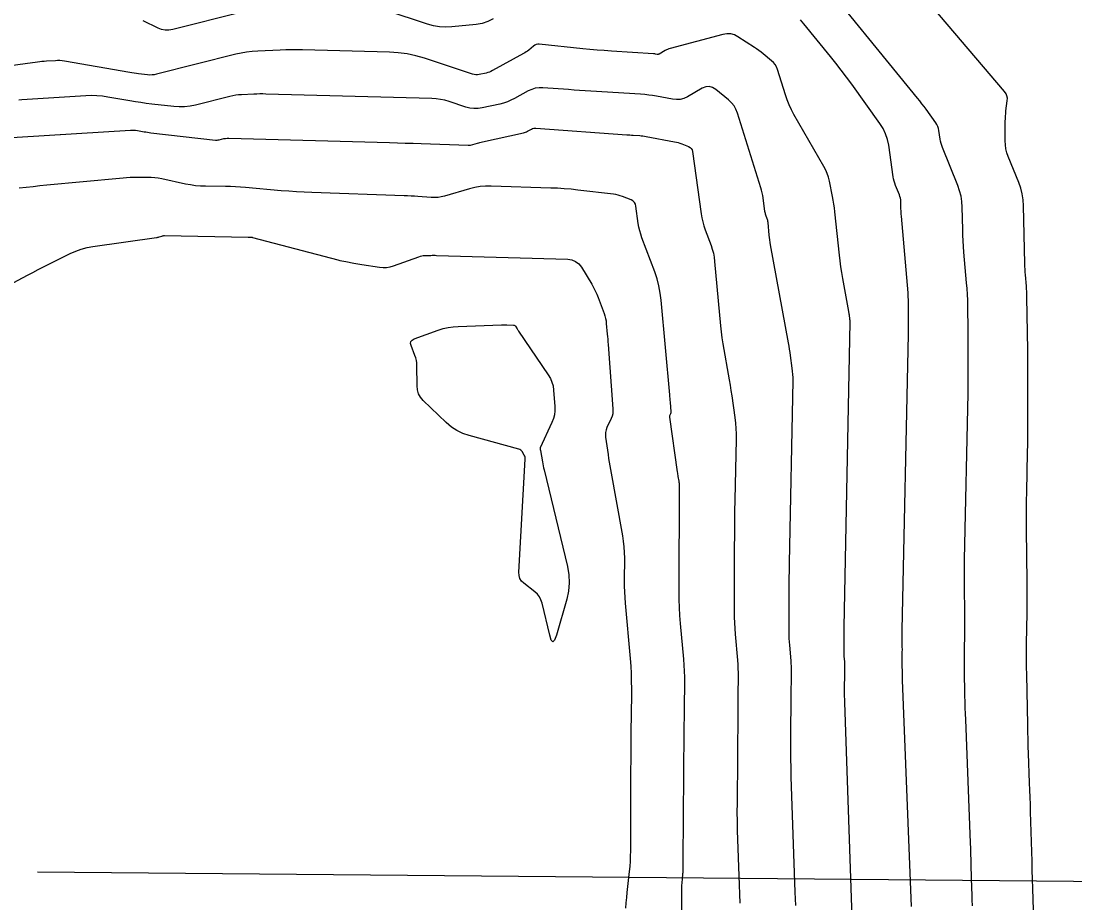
# Model space of a CAD drawing. Extents: x 1768942 to 1774819, y 723037 to 732099.
# Drawn here: x 1770467.2 to 1770523.2, y 731362.6 to 731409.5 of the extents above; entities that cross this region are included whole.
import ezdxf

# ---------------------------------------------------------------- set-up
doc = ezdxf.new("R2010")
doc.units = 0
doc.layers.add('R_Contours', color=7, linetype='Continuous')
doc.layers.add('R_Horz Alg', color=7, linetype='Continuous')

msp = doc.modelspace()

# ---------------------------------------------------------------- linework, layer by layer
at = {"layer": 'R_Contours'}
for points in [[(1770517.767, 731362.442), (1770517.758, 731362.747), (1770517.749, 731363.051), (1770517.74, 731363.355), (1770517.705, 731364.572), (1770517.696, 731364.877), (1770517.686, 731365.181), (1770517.675, 731365.485), (1770517.664, 731365.789), (1770517.409, 731372.336), (1770517.397, 731372.65), (1770517.387, 731372.965), (1770517.379, 731373.28), (1770517.372, 731373.595), (1770517.345, 731374.996), (1770517.342, 731375.24), (1770517.34, 731375.483), (1770517.34, 731375.727), (1770517.342, 731375.971), (1770517.355, 731376.945), (1770517.358, 731377.189), (1770517.359, 731377.433), (1770517.359, 731377.676), (1770517.357, 731377.92), (1770517.342, 731379.483), (1770517.34, 731379.825), (1770517.34, 731380.167), (1770517.344, 731380.509), (1770517.35, 731380.85), (1770517.537, 731389.685), (1770517.542, 731389.964), (1770517.546, 731390.243), (1770517.548, 731390.523), (1770517.548, 731390.802), (1770517.547, 731391.92), (1770517.546, 731392.199), (1770517.544, 731392.478), (1770517.542, 731392.758), (1770517.539, 731393.037), (1770517.522, 731394.333), (1770517.515, 731394.641), (1770517.503, 731394.95), (1770517.484, 731395.258), (1770517.461, 731395.566), (1770517.319, 731397.201), (1770517.295, 731397.499), (1770517.276, 731397.798), (1770517.263, 731398.097), (1770517.253, 731398.396), (1770517.227, 731399.594), (1770517.207, 731399.89), (1770517.16, 731400.181), (1770517.088, 731400.467), (1770516.989, 731400.747), (1770516.172, 731402.765), (1770516.132, 731402.872), (1770516.099, 731402.982), (1770516.073, 731403.093), (1770516.053, 731403.206), (1770515.987, 731403.662), (1770515.964, 731403.773), (1770515.929, 731403.879), (1770515.88, 731403.98), (1770515.82, 731404.076), (1770515.304, 731404.795), (1770515.195, 731404.946), (1770515.083, 731405.094), (1770514.969, 731405.241), (1770514.853, 731405.386), (1770509.123, 731412.416)], [(1770521.051, 731361.06), (1770520.981, 731363.364), (1770520.966, 731363.848), (1770520.952, 731364.333), (1770520.938, 731364.817), (1770520.924, 731365.301), (1770520.863, 731367.432), (1770520.851, 731367.819), (1770520.839, 731368.206), (1770520.825, 731368.593), (1770520.81, 731368.98), (1770520.75, 731370.528), (1770520.736, 731370.914), (1770520.724, 731371.301), (1770520.714, 731371.688), (1770520.705, 731372.076), (1770520.654, 731374.727), (1770520.648, 731375.138), (1770520.645, 731375.549), (1770520.645, 731375.96), (1770520.649, 731376.371), (1770520.671, 731378.015), (1770520.675, 731378.426), (1770520.677, 731378.837), (1770520.677, 731379.248), (1770520.674, 731379.659), (1770520.647, 731382.449), (1770520.644, 731382.949), (1770520.645, 731383.449), (1770520.649, 731383.949), (1770520.658, 731384.449), (1770520.702, 731386.539), (1770520.711, 731386.993), (1770520.717, 731387.447), (1770520.72, 731387.901), (1770520.72, 731388.355), (1770520.718, 731390.171), (1770520.717, 731390.625), (1770520.714, 731391.079), (1770520.71, 731391.533), (1770520.705, 731391.987), (1770520.668, 731394.799), (1770520.665, 731394.948), (1770520.659, 731395.097), (1770520.65, 731395.247), (1770520.639, 731395.395), (1770520.587, 731395.991), (1770520.575, 731396.14), (1770520.566, 731396.289), (1770520.559, 731396.438), (1770520.554, 731396.587), (1770520.486, 731399.669), (1770520.464, 731399.986), (1770520.415, 731400.297), (1770520.337, 731400.603), (1770520.231, 731400.903), (1770519.674, 731402.279), (1770519.602, 731402.483), (1770519.552, 731402.692), (1770519.521, 731402.904), (1770519.512, 731403.121), (1770519.515, 731404.157), (1770519.518, 731404.294), (1770519.525, 731404.432), (1770519.536, 731404.569), (1770519.552, 731404.705), (1770519.622, 731405.252), (1770519.626, 731405.384), (1770519.604, 731405.509), (1770519.555, 731405.626), (1770519.479, 731405.735), (1770514.904, 731411.128)], [(1770478.912, 731409.959), (1770475.246, 731409.037), (1770475.046, 731409.004), (1770474.85, 731409.006), (1770474.657, 731409.043), (1770474.469, 731409.116), (1770473.68, 731409.497)], [(1770492.287, 731409.601), (1770492.005, 731409.459), (1770491.705, 731409.361), (1770491.387, 731409.307), (1770490.078, 731409.179), (1770489.752, 731409.164), (1770489.43, 731409.183), (1770489.112, 731409.235), (1770488.798, 731409.322), (1770486.598, 731410.05)], [(1770514.525, 731362.404), (1770514.056, 731374.432), (1770514.053, 731374.53), (1770514.05, 731374.629), (1770514.047, 731374.727), (1770514.045, 731374.826), (1770514.037, 731375.265), (1770514.035, 731375.341), (1770514.035, 731375.418), (1770514.035, 731375.494), (1770514.036, 731375.57), (1770514.04, 731375.875), (1770514.04, 731375.952), (1770514.041, 731376.028), (1770514.041, 731376.104), (1770514.04, 731376.181), (1770514.035, 731376.67), (1770514.035, 731376.777), (1770514.035, 731376.885), (1770514.036, 731376.992), (1770514.038, 731377.099), (1770514.372, 731392.831), (1770514.374, 731392.935), (1770514.375, 731393.04), (1770514.376, 731393.145), (1770514.376, 731393.249), (1770514.376, 731393.668), (1770514.376, 731393.773), (1770514.375, 731393.877), (1770514.374, 731393.982), (1770514.373, 731394.087), (1770514.367, 731394.572), (1770514.364, 731394.688), (1770514.359, 731394.803), (1770514.352, 731394.919), (1770514.343, 731395.034), (1770513.989, 731399.114), (1770513.982, 731399.21), (1770513.976, 731399.306), (1770513.971, 731399.402), (1770513.968, 731399.498), (1770513.96, 731399.883), (1770513.953, 731399.979), (1770513.938, 731400.072), (1770513.915, 731400.164), (1770513.883, 731400.254), (1770513.683, 731400.747), (1770513.642, 731400.86), (1770513.607, 731400.975), (1770513.579, 731401.091), (1770513.558, 731401.21), (1770513.316, 731402.879), (1770513.253, 731403.19), (1770513.154, 731403.487), (1770513.019, 731403.77), (1770512.85, 731404.038), (1770511.348, 731406.134), (1770511.074, 731406.509), (1770510.795, 731406.88), (1770510.51, 731407.247), (1770510.219, 731407.61), (1770508.806, 731409.344), (1770508.624, 731409.55)], [(1770511.41, 731360.793), (1770510.981, 731373.242), (1770510.976, 731373.411), (1770510.973, 731373.579), (1770510.972, 731373.748), (1770510.972, 731373.916), (1770510.98, 731374.831), (1770510.981, 731374.928), (1770510.982, 731375.025), (1770510.984, 731375.218), (1770510.984, 731375.267), (1770510.982, 731375.315), (1770510.98, 731375.363), (1770510.976, 731375.412), (1770510.95, 731375.705), (1770510.945, 731375.77), (1770510.942, 731375.835), (1770510.939, 731375.901), (1770510.939, 731375.966), (1770510.941, 731376.683), (1770510.942, 731376.824), (1770510.943, 731376.965), (1770510.945, 731377.106), (1770510.947, 731377.248), (1770511.261, 731393.467), (1770511.261, 731393.515), (1770511.259, 731393.564), (1770511.255, 731393.612), (1770511.249, 731393.66), (1770511.223, 731393.853), (1770511.216, 731393.901), (1770511.208, 731393.949), (1770511.201, 731393.997), (1770511.192, 731394.045), (1770510.871, 731395.802), (1770510.817, 731396.111), (1770510.77, 731396.421), (1770510.729, 731396.732), (1770510.693, 731397.043), (1770510.457, 731399.34), (1770510.433, 731399.547), (1770510.404, 731399.752), (1770510.369, 731399.957), (1770510.33, 731400.162), (1770510.161, 731400.977), (1770510.111, 731401.178), (1770510.046, 731401.373), (1770509.965, 731401.562), (1770509.87, 731401.745), (1770508.278, 731404.524), (1770508.144, 731404.774), (1770508.023, 731405.031), (1770507.917, 731405.294), (1770507.825, 731405.563), (1770507.4, 731406.92), (1770507.348, 731407.053), (1770507.279, 731407.174), (1770507.193, 731407.283), (1770507.089, 731407.381), (1770506.641, 731407.749), (1770506.528, 731407.839), (1770506.412, 731407.926), (1770506.294, 731408.009), (1770506.173, 731408.089), (1770505.301, 731408.65), (1770505.112, 731408.747), (1770504.915, 731408.8), (1770504.712, 731408.81), (1770504.502, 731408.775), (1770501.697, 731408.027), (1770501.629, 731408.007), (1770501.562, 731407.982), (1770501.498, 731407.953), (1770501.434, 731407.919), (1770501.105, 731407.731), (1770501.083, 731407.721), (1770501.06, 731407.715), (1770501.036, 731407.713), (1770501.012, 731407.715), (1770500.912, 731407.734), (1770500.887, 731407.738), (1770500.862, 731407.741), (1770500.837, 731407.744), (1770500.812, 731407.746), (1770498.574, 731407.889), (1770498.192, 731407.915), (1770497.811, 731407.945), (1770497.43, 731407.978), (1770497.05, 731408.015), (1770494.736, 731408.252), (1770494.654, 731408.253), (1770494.576, 731408.238), (1770494.503, 731408.207), (1770494.435, 731408.161), (1770494.172, 731407.945), (1770494.105, 731407.893), (1770494.036, 731407.844), (1770493.965, 731407.798), (1770493.891, 731407.755), (1770492.247, 731406.851), (1770492.165, 731406.81), (1770492.081, 731406.775), (1770491.994, 731406.746), (1770491.905, 731406.723), (1770491.545, 731406.644), (1770491.455, 731406.63), (1770491.366, 731406.628), (1770491.278, 731406.639), (1770491.19, 731406.662), (1770488.634, 731407.508), (1770488.176, 731407.642), (1770487.711, 731407.741), (1770487.241, 731407.805), (1770486.765, 731407.836), (1770482.147, 731407.961), (1770481.85, 731407.966), (1770481.552, 731407.966), (1770481.255, 731407.96), (1770480.957, 731407.948), (1770479.768, 731407.891), (1770479.472, 731407.87), (1770479.177, 731407.834), (1770478.885, 731407.783), (1770478.596, 731407.718), (1770474.382, 731406.658), (1770474.265, 731406.634), (1770474.148, 731406.621), (1770474.03, 731406.618), (1770473.911, 731406.627), (1770473.433, 731406.681), (1770473.314, 731406.696), (1770473.195, 731406.712), (1770473.077, 731406.73), (1770472.958, 731406.75), (1770469.483, 731407.355), (1770469.365, 731407.372), (1770469.246, 731407.382), (1770469.127, 731407.385), (1770469.007, 731407.381), (1770468.529, 731407.351), (1770468.41, 731407.343), (1770468.29, 731407.332), (1770468.171, 731407.319), (1770468.053, 731407.303), (1770466.36, 731407.065)], [(1770508.377, 731362.458), (1770508.35, 731363.153), (1770508.138, 731369.298), (1770508.125, 731369.776), (1770508.116, 731370.255), (1770508.112, 731370.733), (1770508.114, 731371.212), (1770508.135, 731373.808), (1770508.137, 731373.945), (1770508.138, 731374.083), (1770508.139, 731374.22), (1770508.14, 731374.358), (1770508.145, 731374.907), (1770508.145, 731375.045), (1770508.141, 731375.182), (1770508.134, 731375.319), (1770508.124, 731375.456), (1770508.05, 731376.289), (1770508.036, 731376.474), (1770508.026, 731376.659), (1770508.02, 731376.844), (1770508.018, 731377.029), (1770508.024, 731379.064), (1770508.026, 731379.465), (1770508.03, 731379.866), (1770508.035, 731380.266), (1770508.042, 731380.667), (1770508.229, 731390.353), (1770508.229, 731390.523), (1770508.222, 731390.692), (1770508.209, 731390.861), (1770508.189, 731391.029), (1770508.097, 731391.702), (1770508.073, 731391.87), (1770508.047, 731392.038), (1770508.019, 731392.206), (1770507.989, 731392.373), (1770507.035, 731397.589), (1770507.013, 731397.717), (1770506.994, 731397.846), (1770506.978, 731397.975), (1770506.965, 731398.104), (1770506.903, 731398.781), (1770506.897, 731398.831), (1770506.887, 731398.88), (1770506.875, 731398.928), (1770506.858, 731398.976), (1770506.788, 731399.166), (1770506.771, 731399.214), (1770506.757, 731399.262), (1770506.746, 731399.311), (1770506.738, 731399.361), (1770506.638, 731400.082), (1770506.616, 731400.218), (1770506.589, 731400.353), (1770506.556, 731400.487), (1770506.518, 731400.62), (1770505.274, 731404.595), (1770505.195, 731404.796), (1770505.09, 731404.98), (1770504.959, 731405.146), (1770504.802, 731405.295), (1770504.121, 731405.853), (1770503.948, 731405.962), (1770503.77, 731406.008), (1770503.587, 731405.992), (1770503.398, 731405.914), (1770502.614, 731405.465), (1770502.425, 731405.376), (1770502.23, 731405.324), (1770502.028, 731405.309), (1770501.82, 731405.33), (1770500.977, 731405.486), (1770500.765, 731405.522), (1770500.553, 731405.552), (1770500.34, 731405.575), (1770500.127, 731405.592), (1770497.474, 731405.761), (1770497.178, 731405.78), (1770496.882, 731405.8), (1770496.586, 731405.821), (1770496.29, 731405.842), (1770494.93, 731405.94), (1770494.725, 731405.941), (1770494.526, 731405.912), (1770494.333, 731405.855), (1770494.147, 731405.769), (1770493.414, 731405.366), (1770493.229, 731405.272), (1770493.038, 731405.193), (1770492.841, 731405.127), (1770492.64, 731405.075), (1770491.706, 731404.87), (1770491.483, 731404.836), (1770491.261, 731404.832), (1770491.041, 731404.858), (1770490.823, 731404.915), (1770489.936, 731405.209), (1770489.714, 731405.274), (1770489.489, 731405.322), (1770489.262, 731405.353), (1770489.031, 731405.367), (1770480.193, 731405.607), (1770480.032, 731405.61), (1770479.872, 731405.61), (1770479.712, 731405.607), (1770479.552, 731405.601), (1770478.911, 731405.57), (1770478.751, 731405.558), (1770478.593, 731405.539), (1770478.435, 731405.512), (1770478.279, 731405.476), (1770476.453, 731405.017), (1770476.167, 731404.959), (1770475.88, 731404.926), (1770475.591, 731404.92), (1770475.3, 731404.941), (1770474.134, 731405.074), (1770473.842, 731405.109), (1770473.552, 731405.149), (1770473.262, 731405.193), (1770472.972, 731405.241), (1770471.799, 731405.445), (1770471.507, 731405.488), (1770471.213, 731405.513), (1770470.919, 731405.52), (1770470.624, 731405.51), (1770467.228, 731405.299), (1770467.057, 731405.287)], [(1770465.519, 731403.222), (1770473, 731403.687), (1770473.092, 731403.69), (1770473.183, 731403.688), (1770473.274, 731403.68), (1770473.364, 731403.667), (1770473.725, 731403.604), (1770473.816, 731403.589), (1770473.906, 731403.575), (1770473.997, 731403.563), (1770474.088, 731403.552), (1770477.517, 731403.16), (1770477.567, 731403.156), (1770477.617, 731403.157), (1770477.666, 731403.163), (1770477.715, 731403.173), (1770477.962, 731403.235), (1770477.985, 731403.24), (1770478.008, 731403.244), (1770478.03, 731403.247), (1770478.053, 731403.249), (1770478.146, 731403.253), (1770478.169, 731403.254), (1770478.192, 731403.254), (1770478.215, 731403.254), (1770478.238, 731403.254), (1770486.771, 731403.022), (1770487.191, 731403.011), (1770487.611, 731402.998), (1770488.031, 731402.985), (1770488.451, 731402.971), (1770490.949, 731402.886), (1770490.959, 731402.886), (1770490.97, 731402.885), (1770490.98, 731402.884), (1770490.991, 731402.884), (1770491.032, 731402.88), (1770491.043, 731402.88), (1770491.053, 731402.881), (1770491.063, 731402.882), (1770491.073, 731402.885), (1770491.45, 731402.995), (1770491.516, 731403.013), (1770491.583, 731403.031), (1770491.65, 731403.048), (1770491.717, 731403.063), (1770493.892, 731403.541), (1770493.951, 731403.556), (1770494.008, 731403.575), (1770494.063, 731403.598), (1770494.117, 731403.625), (1770494.329, 731403.742), (1770494.384, 731403.767), (1770494.439, 731403.784), (1770494.497, 731403.792), (1770494.557, 731403.792), (1770499.385, 731403.442), (1770499.472, 731403.436), (1770499.558, 731403.43), (1770499.644, 731403.425), (1770499.73, 731403.419), (1770500.075, 731403.397), (1770500.161, 731403.39), (1770500.246, 731403.381), (1770500.332, 731403.369), (1770500.417, 731403.354), (1770501.933, 731403.073), (1770502.029, 731403.053), (1770502.124, 731403.028), (1770502.217, 731402.998), (1770502.309, 731402.964), (1770502.675, 731402.816), (1770502.756, 731402.772), (1770502.818, 731402.712), (1770502.861, 731402.638), (1770502.884, 731402.548), (1770503.344, 731399.233), (1770503.38, 731399.017), (1770503.428, 731398.803), (1770503.487, 731398.592), (1770503.558, 731398.385), (1770503.867, 731397.56), (1770503.937, 731397.352), (1770503.993, 731397.141), (1770504.034, 731396.926), (1770504.061, 731396.709), (1770504.374, 731393.276), (1770504.406, 731392.959), (1770504.446, 731392.642), (1770504.493, 731392.327), (1770504.547, 731392.012), (1770504.787, 731390.701), (1770504.837, 731390.414), (1770504.885, 731390.127), (1770504.929, 731389.84), (1770504.971, 731389.551), (1770505.129, 731388.398), (1770505.163, 731388.109), (1770505.186, 731387.82), (1770505.197, 731387.53), (1770505.197, 731387.239), (1770505.135, 731384.03), (1770505.124, 731383.398), (1770505.116, 731382.766), (1770505.11, 731382.134), (1770505.107, 731381.502), (1770505.098, 731378.092), (1770505.1, 731377.787), (1770505.11, 731377.482), (1770505.127, 731377.178), (1770505.15, 731376.874), (1770505.271, 731375.5), (1770505.289, 731375.275), (1770505.3, 731375.049), (1770505.307, 731374.823), (1770505.307, 731374.596), (1770505.299, 731373.691), (1770505.297, 731373.464), (1770505.295, 731373.238), (1770505.293, 731373.011), (1770505.291, 731372.785), (1770505.25, 731367.898), (1770505.248, 731367.414), (1770505.252, 731366.93), (1770505.261, 731366.446), (1770505.275, 731365.963), (1770505.341, 731364.029), (1770505.36, 731363.545), (1770505.381, 731363.062), (1770505.406, 731362.579)], [(1770502.343, 731356.402), (1770502.309, 731363.221), (1770502.309, 731363.292), (1770502.311, 731363.363), (1770502.314, 731363.434), (1770502.319, 731363.505), (1770502.346, 731363.852), (1770502.35, 731363.891), (1770502.353, 731363.93), (1770502.357, 731363.969), (1770502.361, 731364.008), (1770502.378, 731364.163), (1770502.381, 731364.201), (1770502.384, 731364.24), (1770502.386, 731364.279), (1770502.386, 731364.318), (1770502.387, 731364.606), (1770502.387, 731364.667), (1770502.387, 731364.728), (1770502.387, 731364.789), (1770502.388, 731364.85), (1770502.446, 731371.761), (1770502.449, 731372.077), (1770502.452, 731372.392), (1770502.454, 731372.708), (1770502.457, 731373.023), (1770502.469, 731374.285), (1770502.468, 731374.601), (1770502.459, 731374.916), (1770502.443, 731375.23), (1770502.419, 731375.545), (1770502.25, 731377.458), (1770502.217, 731377.882), (1770502.194, 731378.306), (1770502.181, 731378.73), (1770502.177, 731379.155), (1770502.193, 731384.763), (1770502.192, 731384.826), (1770502.188, 731384.888), (1770502.181, 731384.951), (1770502.171, 731385.013), (1770502.126, 731385.262), (1770502.115, 731385.325), (1770502.105, 731385.387), (1770502.095, 731385.449), (1770502.086, 731385.512), (1770501.672, 731388.418), (1770501.67, 731388.443), (1770501.672, 731388.468), (1770501.677, 731388.493), (1770501.686, 731388.517), (1770501.73, 731388.611), (1770501.739, 731388.635), (1770501.745, 731388.659), (1770501.748, 731388.684), (1770501.748, 731388.71), (1770501.709, 731389.228), (1770501.702, 731389.323), (1770501.694, 731389.418), (1770501.686, 731389.513), (1770501.677, 731389.608), (1770501.219, 731394.637), (1770501.171, 731395.022), (1770501.098, 731395.402), (1770500.999, 731395.775), (1770500.875, 731396.143), (1770500.193, 731397.967), (1770500.13, 731398.151), (1770500.077, 731398.339), (1770500.034, 731398.529), (1770500.002, 731398.721), (1770499.875, 731399.642), (1770499.846, 731399.754), (1770499.793, 731399.847), (1770499.716, 731399.921), (1770499.614, 731399.976), (1770499.161, 731400.159), (1770499.046, 731400.2), (1770498.93, 731400.234), (1770498.812, 731400.26), (1770498.691, 731400.279), (1770496.783, 731400.501), (1770496.425, 731400.539), (1770496.066, 731400.57), (1770495.706, 731400.592), (1770495.345, 731400.608), (1770492.175, 731400.71), (1770491.885, 731400.708), (1770491.598, 731400.684), (1770491.314, 731400.636), (1770491.033, 731400.566), (1770489.702, 731400.177), (1770489.528, 731400.135), (1770489.352, 731400.108), (1770489.175, 731400.098), (1770488.996, 731400.104), (1770488.277, 731400.159), (1770488.097, 731400.172), (1770487.917, 731400.183), (1770487.737, 731400.192), (1770487.556, 731400.199), (1770482.641, 731400.366), (1770482.235, 731400.383), (1770481.83, 731400.405), (1770481.425, 731400.433), (1770481.02, 731400.466), (1770479.124, 731400.636), (1770478.857, 731400.657), (1770478.591, 731400.673), (1770478.324, 731400.683), (1770478.057, 731400.689), (1770476.988, 731400.7), (1770476.722, 731400.71), (1770476.457, 731400.733), (1770476.193, 731400.77), (1770475.932, 731400.82), (1770474.664, 731401.098), (1770474.48, 731401.133), (1770474.295, 731401.158), (1770474.108, 731401.171), (1770473.921, 731401.174), (1770473.168, 731401.164), (1770472.98, 731401.16), (1770472.792, 731401.151), (1770472.605, 731401.139), (1770472.417, 731401.123), (1770468.555, 731400.753), (1770468.188, 731400.717), (1770467.821, 731400.68), (1770467.454, 731400.642), (1770467.087, 731400.602)], [(1770465.032, 731394.641), (1770467.531, 731395.973), (1770467.812, 731396.122), (1770468.094, 731396.269), (1770468.377, 731396.414), (1770468.662, 731396.558), (1770469.8, 731397.127), (1770470.089, 731397.257), (1770470.385, 731397.363), (1770470.688, 731397.444), (1770471, 731397.501), (1770474.378, 731397.977), (1770474.414, 731397.983), (1770474.451, 731397.99), (1770474.486, 731397.999), (1770474.522, 731398.01), (1770474.663, 731398.055), (1770474.699, 731398.065), (1770474.735, 731398.072), (1770474.771, 731398.076), (1770474.808, 731398.077), (1770479.264, 731397.988), (1770479.283, 731397.988), (1770479.301, 731397.988), (1770479.32, 731397.989), (1770479.338, 731397.989), (1770479.411, 731397.993), (1770479.43, 731397.993), (1770479.448, 731397.992), (1770479.466, 731397.989), (1770479.484, 731397.985), (1770484.026, 731396.784), (1770484.131, 731396.758), (1770484.236, 731396.734), (1770484.342, 731396.712), (1770484.449, 731396.693), (1770484.875, 731396.62), (1770484.982, 731396.602), (1770485.088, 731396.584), (1770485.195, 731396.566), (1770485.302, 731396.548), (1770486.237, 731396.396), (1770486.427, 731396.376), (1770486.615, 731396.382), (1770486.8, 731396.411), (1770486.984, 731396.465), (1770488.338, 731396.957), (1770488.413, 731396.981), (1770488.489, 731396.999), (1770488.567, 731397.011), (1770488.645, 731397.017), (1770488.962, 731397.028), (1770489.041, 731397.03), (1770489.12, 731397.031), (1770489.199, 731397.03), (1770489.279, 731397.028), (1770496.246, 731396.819), (1770496.472, 731396.787), (1770496.67, 731396.705), (1770496.838, 731396.573), (1770496.977, 731396.391), (1770497.522, 731395.488), (1770497.62, 731395.318), (1770497.709, 731395.143), (1770497.79, 731394.965), (1770497.863, 731394.783), (1770498.178, 731393.941), (1770498.222, 731393.809), (1770498.258, 731393.675), (1770498.284, 731393.539), (1770498.301, 731393.401), (1770498.352, 731392.843), (1770498.364, 731392.704), (1770498.376, 731392.564), (1770498.387, 731392.425), (1770498.398, 731392.285), (1770498.654, 731388.871), (1770498.656, 731388.738), (1770498.641, 731388.607), (1770498.609, 731388.48), (1770498.561, 731388.356), (1770498.335, 731387.864), (1770498.288, 731387.74), (1770498.26, 731387.613), (1770498.25, 731387.484), (1770498.26, 731387.351), (1770498.391, 731386.429), (1770498.42, 731386.231), (1770498.451, 731386.033), (1770498.484, 731385.835), (1770498.519, 731385.638), (1770499.154, 731382.116), (1770499.201, 731381.82), (1770499.233, 731381.524), (1770499.253, 731381.226), (1770499.259, 731380.927), (1770499.255, 731379.728), (1770499.258, 731379.428), (1770499.267, 731379.129), (1770499.284, 731378.83), (1770499.307, 731378.531), (1770499.567, 731375.589), (1770499.598, 731375.186), (1770499.618, 731374.783), (1770499.629, 731374.379), (1770499.631, 731373.974), (1770499.616, 731372.356), (1770499.612, 731371.952), (1770499.608, 731371.547), (1770499.605, 731371.143), (1770499.601, 731370.738), (1770499.588, 731369.099), (1770499.585, 731368.691), (1770499.582, 731368.283), (1770499.581, 731367.875), (1770499.58, 731367.467), (1770499.578, 731365.362), (1770499.574, 731365.084), (1770499.562, 731364.807), (1770499.543, 731364.53), (1770499.517, 731364.253), (1770499.396, 731363.148), (1770499.367, 731362.871), (1770499.34, 731362.595), (1770499.316, 731362.318)]]:
    msp.add_lwpolyline(points, dxfattribs=at)
msp.add_lwpolyline([(1770495.566, 731388.767), (1770495.542, 731388.555), (1770495.49, 731388.347), (1770495.412, 731388.144), (1770494.788, 731386.789), (1770494.784, 731386.779), (1770494.782, 731386.768), (1770494.781, 731386.757), (1770494.782, 731386.746), (1770494.788, 731386.701), (1770494.79, 731386.689), (1770494.792, 731386.678), (1770494.794, 731386.667), (1770494.796, 731386.656), (1770494.906, 731386.046), (1770494.925, 731385.941), (1770494.947, 731385.836), (1770494.969, 731385.732), (1770494.994, 731385.627), (1770496.233, 731380.482), (1770496.309, 731380.044), (1770496.329, 731379.608), (1770496.291, 731379.173), (1770496.196, 731378.739), (1770495.649, 731376.821), (1770495.553, 731376.566), (1770495.462, 731376.482), (1770495.374, 731376.57), (1770495.289, 731376.829), (1770494.881, 731378.539), (1770494.825, 731378.711), (1770494.744, 731378.866), (1770494.637, 731379.005), (1770494.504, 731379.128), (1770493.923, 731379.586), (1770493.797, 731379.709), (1770493.71, 731379.85), (1770493.662, 731380.008), (1770493.653, 731380.184), (1770493.988, 731386.193), (1770493.987, 731386.248), (1770493.978, 731386.3), (1770493.961, 731386.351), (1770493.936, 731386.399), (1770493.821, 731386.589), (1770493.789, 731386.633), (1770493.751, 731386.668), (1770493.706, 731386.695), (1770493.656, 731386.714), (1770491.004, 731387.439), (1770490.668, 731387.553), (1770490.354, 731387.707), (1770490.062, 731387.899), (1770489.792, 731388.13), (1770488.565, 731389.317), (1770488.423, 731389.484), (1770488.32, 731389.667), (1770488.258, 731389.868), (1770488.236, 731390.087), (1770488.229, 731391.169), (1770488.222, 731391.307), (1770488.202, 731391.442), (1770488.17, 731391.576), (1770488.125, 731391.707), (1770487.92, 731392.225), (1770487.891, 731392.345), (1770487.909, 731392.444), (1770487.971, 731392.522), (1770488.08, 731392.58), (1770489.362, 731393.046), (1770489.621, 731393.129), (1770489.885, 731393.191), (1770490.152, 731393.232), (1770490.424, 731393.251), (1770492.727, 731393.33), (1770492.798, 731393.332), (1770492.869, 731393.333), (1770492.94, 731393.332), (1770493.011, 731393.331), (1770493.362, 731393.32), (1770493.397, 731393.315), (1770493.428, 731393.303), (1770493.454, 731393.282), (1770493.476, 731393.254), (1770493.554, 731393.125), (1770493.573, 731393.092), (1770493.594, 731393.061), (1770493.614, 731393.029), (1770493.635, 731392.998), (1770495.216, 731390.671), (1770495.327, 731390.484), (1770495.411, 731390.287), (1770495.468, 731390.081), (1770495.498, 731389.866), (1770495.563, 731388.985)], close=True, dxfattribs=at)
at = {"layer": 'R_Horz Alg'}
msp.add_lwpolyline([(1770588.048, 731363.138), (1770468.053, 731364.228)], dxfattribs=at)

doc.saveas('drawing.dxf')
